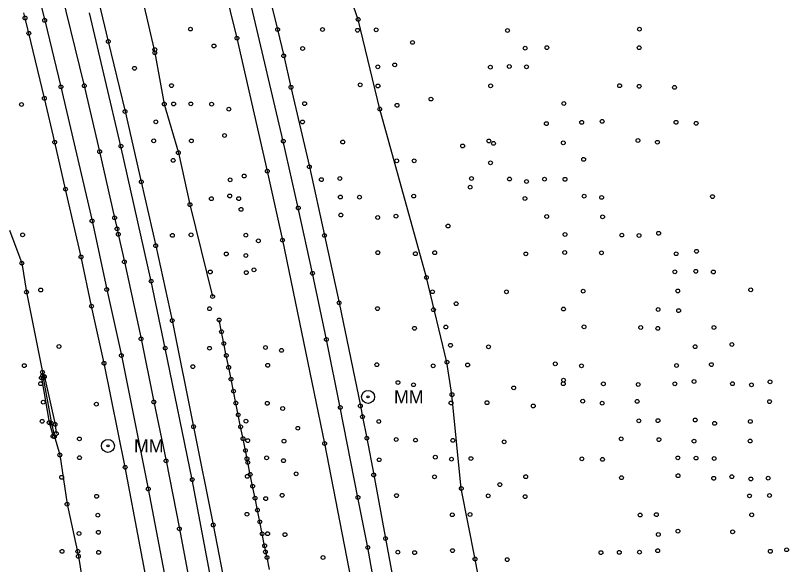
# Model space of a CAD drawing. Extents: x 20503438 to 20508873, y 7964251 to 7984667.
# Drawn here: x 20506477 to 20506884.7, y 7974428.1 to 7974717.9 of the extents above; entities that cross this region are included whole.
import ezdxf

# ---------------------------------------------------------------- set-up
doc = ezdxf.new("R2010")
doc.units = 0
for name, color, linetype in [('SurBreakLine', 7, 'Continuous'), ('SurDrainageArrowDown', 7, 'Continuous'), ('SurDrainageArrowUp', 7, 'Continuous'), ('SurEdgeRoadPaved', 7, 'Continuous'), ('SurEdgeShoulderPaved', 7, 'Continuous'), ('SurPointsNonDTM', 7, 'Continuous'), ('SurRoadPoints', 7, 'Continuous'), ('SurSurveyPoints', 7, 'Continuous')]:
    doc.layers.add(name, color=color, linetype=linetype)

msp = doc.modelspace()

# ---------------------------------------------------------------- linework, layer by layer
at = {"layer": 'SurBreakLine'}
for points in [[(20506576.27, 7974776.6), (20506593.8, 7974705.89), (20506609.82, 7974635.75), (20506617.81, 7974599.34), (20506640.03, 7974492.01), (20506653.87, 7974420.35), (20506666.37, 7974349.21), (20506672.75, 7974313.88), (20506683.34, 7974245.52), (20506688.86, 7974208.63), (20506693.93, 7974172.3), (20506703.16, 7974103.94)], [(20506496.44, 7974749.65), (20506513.28, 7974680.82), (20506521.4, 7974646.05), (20506529.3, 7974611.15), (20506530.58, 7974605.33), (20506531.23, 7974602.42), (20506534.44, 7974587.86), (20506543.23, 7974547.26), (20506549.96, 7974513.93), (20506556.42, 7974482.86), (20506563.46, 7974447), (20506570.72, 7974408.4), (20506582.94, 7974340.06), (20506589.19, 7974303.3), (20506595.05, 7974268.01), (20506600.44, 7974233.42), (20506605.04, 7974199.81), (20506610.16, 7974165.22), (20506614.11, 7974136.91)], [(20506490.67, 7974526.67), (20506494.75, 7974503.05), (20506496.82, 7974495.83)], [(20506492.23, 7974527.27), (20506497.89, 7974502.13), (20506498.52, 7974497.25)]]:
    msp.add_lwpolyline(points, dxfattribs=at)
at = {"layer": 'SurDrainageArrowDown'}
for points in [[(20506755.78, 7974136.83), (20506752.41, 7974149.78), (20506748.94, 7974175.15), (20506749.34, 7974196.23), (20506745.81, 7974229.19), (20506741.18, 7974252.69), (20506742.02, 7974274.49), (20506737.61, 7974297.98), (20506733.07, 7974326.54), (20506730.36, 7974348.98), (20506727.7, 7974386.63), (20506719.39, 7974431.04), (20506712.14, 7974468.28), (20506707.22, 7974517.82), (20506704.55, 7974534.93), (20506693.74, 7974579.65), (20506669.12, 7974668.51), (20506657.71, 7974715.84), (20506642.35, 7974760.13)], [(20506610.92, 7974425.56), (20506609.66, 7974431.83), (20506608.39, 7974438.1), (20506607.13, 7974444.38), (20506605.87, 7974450.65), (20506604.6, 7974456.92), (20506603.34, 7974463.2), (20506602.07, 7974469.47), (20506600.81, 7974475.75), (20506599.55, 7974482.02), (20506598.28, 7974488.29), (20506597.02, 7974494.57), (20506595.76, 7974500.84), (20506594.49, 7974507.11), (20506593.23, 7974513.39), (20506591.96, 7974519.66), (20506590.7, 7974525.94), (20506589.44, 7974532.21), (20506588.17, 7974538.48), (20506586.91, 7974544.76), (20506585.64, 7974551.03), (20506584.4, 7974557.22)]]:
    msp.add_lwpolyline(points, dxfattribs=at)
at = {"layer": 'SurDrainageArrowUp'}
for points in [[(20506530.75, 7974787.02), (20506531.86, 7974774.59), (20506532.96, 7974765.86), (20506538.23, 7974750.79), (20506544.31, 7974724.75), (20506550.52, 7974698.23), (20506555.49, 7974671.16), (20506562.9, 7974645.49), (20506569.02, 7974618.1), (20506580.96, 7974569.62)], [(20506473.78, 7974604.66), (20506480.36, 7974587.19), (20506482.83, 7974571.94), (20506491.28, 7974529.66), (20506491.34, 7974527.7), (20506491.67, 7974526.73), (20506495.97, 7974502.65), (20506497.54, 7974495.64), (20506500.39, 7974485.96), (20506504.21, 7974460.01), (20506510.19, 7974432.48), (20506518.26, 7974382.08), (20506524.19, 7974353.98), (20506526.41, 7974332.93), (20506525.26, 7974310.82), (20506527.84, 7974288.26), (20506533.58, 7974279.38), (20506536.19, 7974272.1), (20506537.43, 7974249.2), (20506544.92, 7974208.5), (20506546.26, 7974170.48), (20506549.4, 7974161.58), (20506551.76, 7974154.15)]]:
    msp.add_lwpolyline(points, dxfattribs=at)
at = {"layer": 'SurEdgeRoadPaved'}
for points in [[(20506601.11, 7974767.59), (20506615.26, 7974710.46), (20506618.47, 7974696.62), (20506622.31, 7974680.02), (20506632.02, 7974638.07), (20506640, 7974601.83), (20506647.68, 7974566.23), (20506658.89, 7974511.83), (20506660.04, 7974506.16), (20506662.35, 7974494.84), (20506665.95, 7974475.44), (20506672.19, 7974441.86), (20506681.8, 7974389.72), (20506686.97, 7974360.38), (20506689.01, 7974348.79), (20506694.04, 7974320.19), (20506697.15, 7974300.16), (20506705.32, 7974248.53), (20506708.15, 7974229.18), (20506711.39, 7974206.99), (20506716.24, 7974173.38), (20506725.64, 7974103.3)], [(20506483.51, 7974751.12), (20506492.4, 7974715.32), (20506501, 7974680.2), (20506517.4, 7974609.46), (20506525.13, 7974573.3), (20506532.86, 7974538.45), (20506547.05, 7974468.05), (20506560.33, 7974397.87), (20506573.57, 7974325), (20506585.16, 7974253.12), (20506595.92, 7974182.98), (20506600.61, 7974147.04), (20506605.6, 7974111.5)], [(20506713.77, 7974114.92), (20506708.86, 7974151.42), (20506703.58, 7974189.28), (20506693.67, 7974257.02), (20506687.75, 7974294.55), (20506681.88, 7974330.37), (20506676.31, 7974363.19), (20506669.41, 7974400.34), (20506662.81, 7974437.14), (20506657.64, 7974463.61), (20506648.32, 7974511.02), (20506640.98, 7974546.95), (20506633.65, 7974581.85), (20506626.14, 7974616.31), (20506618.24, 7974651.55), (20506601.4, 7974722.56)], [(20506596.29, 7974107.44), (20506588.06, 7974167.58), (20506584.67, 7974190.25), (20506579.93, 7974223.1), (20506575.49, 7974251.78), (20506560.77, 7974339.91), (20506550.66, 7974395.81), (20506534.83, 7974479.46), (20506523.72, 7974534.35), (20506517.1, 7974564.53), (20506511.57, 7974590.47), (20506503.36, 7974626.26), (20506497.68, 7974651.01), (20506492.26, 7974674.18), (20506484.05, 7974708.49), (20506482.06, 7974716.57), (20506481.39, 7974719.26)], [(20506628.34, 7974119.83), (20506623.44, 7974155.73), (20506613.41, 7974225.13), (20506602.26, 7974295.62), (20506595.62, 7974334.77), (20506589.36, 7974370.49), (20506583.07, 7974404.95), (20506570.23, 7974472.96), (20506555.99, 7974542.36), (20506548.57, 7974577.73), (20506532.64, 7974648.96), (20506516.06, 7974719.27)]]:
    msp.add_lwpolyline(points, dxfattribs=at)
at = {"layer": 'SurEdgeShoulderPaved'}
msp.add_lwpolyline([(20506517.02, 7974741.08), (20506525.96, 7974704.19), (20506534.77, 7974667.21), (20506543.36, 7974630.1), (20506550.98, 7974596.41), (20506559.68, 7974556.88), (20506570.93, 7974500.91), (20506581.3, 7974449.02), (20506588.5, 7974411.74), (20506604.06, 7974322.81), (20506608.12, 7974299.76), (20506610.34, 7974285.59), (20506619.88, 7974225.89), (20506625.09, 7974188.3), (20506630.34, 7974152.37), (20506635.51, 7974114.13)], dxfattribs=at)
at = {"layer": 'SurPointsNonDTM'}
for centre in [(20506686.42, 7974703.68), (20506696.13, 7974673.78), (20506712.84, 7974649.04), (20506729.09, 7974650.41), (20506727.5, 7974640.14), (20506716.79, 7974627.33), (20506705.12, 7974606.78), (20506709.42, 7974565.79), (20506703.96, 7974553.48), (20506715.47, 7974533.47), (20506761.69, 7974534.05), (20506766.06, 7974525.46), (20506739.78, 7974521.37), (20506750.11, 7974511.83), (20506734.7, 7974492.89), (20506732.48, 7974470.34), (20506736.36, 7974430.74)]:
    msp.add_circle(centre, 1, dxfattribs=at)
at = {"layer": 'SurRoadPoints'}
for centre, radius in [((20506662.93, 7974516.63), 3.43), ((20506662.93, 7974516.63), 0.571), ((20506525.79, 7974490.77), 3.43), ((20506525.79, 7974490.77), 0.571)]:
    msp.add_circle(centre, radius, dxfattribs=at)
at = {"layer": 'SurSurveyPoints'}
for centre in [(20506482.06, 7974716.57), (20506492.4, 7974715.32), (20506657.71, 7974715.84), (20506484.05, 7974708.49), (20506569.27, 7974710.72), (20506615.26, 7974710.46), (20506638.92, 7974710.48), (20506657.37, 7974710.1), (20506667.23, 7974710.34), (20506736.48, 7974709.96), (20506806.07, 7974710.69), (20506525.96, 7974704.19), (20506593.8, 7974705.89), (20506550.47, 7974699.86), (20506581.69, 7974701.81), (20506628.45, 7974700.45), (20506745.84, 7974700.66), (20506757.27, 7974700.94), (20506805.92, 7974700.9), (20506550.52, 7974698.23), (20506618.47, 7974696.62), (20506677, 7974691.82), (20506539.77, 7974690.02), (20506668.08, 7974690.8), (20506727.45, 7974690.63), (20506737.45, 7974690.95), (20506746.51, 7974690.82), (20506501, 7974680.2), (20506513.28, 7974680.82), (20506559.29, 7974680.89), (20506622.31, 7974680.02), (20506658.79, 7974681.32), (20506668.19, 7974680.72), (20506727.61, 7974680.78), (20506795.63, 7974680.85), (20506805.93, 7974680.54), (20506824.58, 7974679.96), (20506492.26, 7974674.18), (20506629.48, 7974671.38), (20506766.22, 7974671.44), (20506480.21, 7974670.93), (20506534.77, 7974667.21), (20506555.49, 7974671.16), (20506560.39, 7974671.22), (20506569.5, 7974671.23), (20506580.44, 7974671.09), (20506589.55, 7974668.44), (20506669.12, 7974668.51), (20506678.23, 7974670.49), (20506551.01, 7974661.75), (20506628.4, 7974661.7), (20506757, 7974660.84), (20506775.63, 7974661.48), (20506786.43, 7974662.02), (20506825.38, 7974661.54), (20506835.97, 7974661.02), (20506497.68, 7974651.01), (20506549.92, 7974651.76), (20506569.77, 7974651.71), (20506587.28, 7974654.58), (20506618.24, 7974651.55), (20506649.6, 7974651.13), (20506726.67, 7974651.67), (20506805.28, 7974651.93), (20506815.55, 7974651), (20506532.64, 7974648.96), (20506765.91, 7974650.72), (20506521.4, 7974646.05), (20506562.9, 7974645.49), (20506560.18, 7974641.44), (20506678.05, 7974641.18), (20506687.24, 7974641.21), (20506776.64, 7974641.96), (20506609.82, 7974635.75), (20506632.02, 7974638.07), (20506590.19, 7974631.16), (20506597.62, 7974633.19), (20506638.33, 7974631.29), (20506648.07, 7974631.86), (20506717.49, 7974631.85), (20506737.53, 7974631.6), (20506756.03, 7974631.54), (20506766.82, 7974631.44), (20506543.36, 7974630.1), (20506746.49, 7974630.29), (20506503.36, 7974626.26), (20506589.99, 7974622.65), (20506687.04, 7974622.59), (20506776.9, 7974622.55), (20506580.33, 7974621.22), (20506594.73, 7974621.25), (20506648.36, 7974622.1), (20506658.46, 7974622.05), (20506745.68, 7974621.32), (20506786.14, 7974621.89), (20506844.62, 7974622.31), (20506569.02, 7974618.1), (20506595.97, 7974615.57), (20506626.14, 7974616.31), (20506529.3, 7974611.15), (20506648.58, 7974612.58), (20506668.03, 7974611.32), (20506677.67, 7974612.02), (20506757.18, 7974611.81), (20506786.64, 7974611.66), (20506517.4, 7974609.46), (20506480.78, 7974602.13), (20506530.58, 7974605.33), (20506531.23, 7974602.42), (20506569.6, 7974602.17), (20506766.84, 7974602.34), (20506796.82, 7974602.01), (20506816.2, 7974602.94), (20506559.77, 7974601.85), (20506598.46, 7974601.94), (20506605.09, 7974598.95), (20506617.81, 7974599.34), (20506640, 7974601.83), (20506805.85, 7974601.82), (20506550.98, 7974596.41), (20506511.57, 7974590.47), (20506588.17, 7974592.06), (20506598.53, 7974591.27), (20506668.12, 7974592.73), (20506687.92, 7974592.18), (20506698.09, 7974592.7), (20506746.13, 7974592.08), (20506766.66, 7974592.85), (20506786.09, 7974592.65), (20506825.46, 7974592.16), (20506836.18, 7974593.46), (20506480.36, 7974587.19), (20506534.44, 7974587.86), (20506579.76, 7974582.55), (20506598.74, 7974582.22), (20506602.77, 7974583.65), (20506633.65, 7974581.85), (20506824.72, 7974582.62), (20506835.78, 7974582.9), (20506845.07, 7974582.54), (20506548.57, 7974577.73), (20506693.74, 7974579.65), (20506482.83, 7974571.94), (20506490.32, 7974573.03), (20506525.13, 7974573.3), (20506580.96, 7974569.62), (20506696.95, 7974572.1), (20506735.93, 7974572.09), (20506776.44, 7974572.39), (20506826.28, 7974572.52), (20506864.76, 7974573.13), (20506647.68, 7974566.23), (20506517.1, 7974564.53), (20506579.37, 7974563.17), (20506667.94, 7974563.19), (20506697.45, 7974562.63), (20506766.05, 7974562.97), (20506815.91, 7974562.72), (20506826.74, 7974562.15), (20506584.4, 7974557.22), (20506559.68, 7974556.88), (20506776.85, 7974553.59), (20506806.75, 7974553.23), (20506845.36, 7974553.23), (20506585.64, 7974551.03), (20506687.44, 7974552.83), (20506815.74, 7974552.78), (20506543.23, 7974547.26), (20506640.98, 7974546.95), (20506499.95, 7974543.24), (20506555.99, 7974542.36), (20506579.34, 7974542.29), (20506586.91, 7974544.76), (20506608.83, 7974542.68), (20506617.3, 7974541.16), (20506706.42, 7974543.86), (20506726.46, 7974543.03), (20506835.43, 7974543.12), (20506854.84, 7974544.27), (20506532.86, 7974538.45), (20506588.17, 7974538.48), (20506481.64, 7974533.11), (20506523.72, 7974534.35), (20506610.01, 7974533.29), (20506667.58, 7974533.62), (20506697.26, 7974533.03), (20506704.55, 7974534.93), (20506775.52, 7974533.04), (20506825.66, 7974533.17), (20506844.03, 7974533.67), (20506491.28, 7974529.66), (20506570.51, 7974532.58), (20506589.44, 7974532.21), (20506490.67, 7974526.67), (20506491.34, 7974527.7), (20506491.67, 7974526.73), (20506492.23, 7974527.27), (20506590.7, 7974525.94), (20506834.87, 7974524.73), (20506874.96, 7974524.59), (20506490.27, 7974523.57), (20506678.72, 7974524.18), (20506686.92, 7974523.02), (20506765.93, 7974523.57), (20506787.05, 7974523.53), (20506805.44, 7974523.19), (20506824.75, 7974523.51), (20506855.11, 7974523.59), (20506865.14, 7974522.97), (20506591.96, 7974519.66), (20506707.22, 7974517.82), (20506491.66, 7974513.85), (20506519.66, 7974512.77), (20506549.96, 7974513.93), (20506593.23, 7974513.39), (20506609.79, 7974513.26), (20506706.72, 7974513.42), (20506725.68, 7974513.55), (20506776.16, 7974514.36), (20506786.4, 7974513.28), (20506804.88, 7974514.25), (20506874.71, 7974514.12), (20506617.92, 7974510.48), (20506648.32, 7974511.02), (20506658.89, 7974511.83), (20506594.49, 7974507.11), (20506660.04, 7974506.16), (20506835.5, 7974504.43), (20506491.1, 7974503.76), (20506494.75, 7974503.05), (20506495.97, 7974502.65), (20506497.89, 7974502.13), (20506570.93, 7974500.91), (20506595.76, 7974500.84), (20506598.56, 7974503.79), (20506625.88, 7974500.08), (20506668.6, 7974503.68), (20506805.75, 7974503.99), (20506815.83, 7974504.1), (20506845.71, 7974502.65), (20506864.56, 7974503.68), (20506498.52, 7974497.25), (20506496.82, 7974495.83), (20506497.54, 7974495.64), (20506510.71, 7974494.45), (20506597.02, 7974494.57), (20506599.49, 7974493.56), (20506618.62, 7974493.27), (20506640.03, 7974492.01), (20506662.35, 7974494.84), (20506677.81, 7974494.16), (20506687.99, 7974493.83), (20506707.66, 7974493.68), (20506796.42, 7974494.48), (20506816.35, 7974494.09), (20506834.89, 7974493.29), (20506864.45, 7974493.33), (20506598.28, 7974488.29), (20506500.39, 7974485.96), (20506510.75, 7974484.53), (20506599.09, 7974484.01), (20506609.46, 7974484.47), (20506698.43, 7974484.8), (20506706.92, 7974483.79), (20506717.2, 7974484.07), (20506775.74, 7974483.92), (20506826.33, 7974484.43), (20506835.93, 7974484.32), (20506845.47, 7974484.12), (20506556.42, 7974482.86), (20506599.55, 7974482.02), (20506618.33, 7974482.97), (20506668.8, 7974483.45), (20506786.62, 7974483.65), (20506534.83, 7974479.46), (20506600.81, 7974475.75), (20506625, 7974476.02), (20506501.36, 7974474.2), (20506570.23, 7974472.96), (20506599.25, 7974474.68), (20506665.95, 7974475.44), (20506698.01, 7974474.45), (20506746.09, 7974474.5), (20506796.6, 7974473.99), (20506826.43, 7974475.02), (20506845.23, 7974473.65), (20506854.82, 7974474.51), (20506864.81, 7974473.33), (20506873.95, 7974473.73), (20506547.05, 7974468.05), (20506602.07, 7974469.47), (20506712.14, 7974468.28), (20506519.78, 7974464.17), (20506617.68, 7974464.68), (20506657.64, 7974463.61), (20506677.93, 7974464.52), (20506726.33, 7974464.38), (20506745.77, 7974463.99), (20506864.1, 7974464.37), (20506874.64, 7974464.59), (20506504.21, 7974460.01), (20506603.34, 7974463.2), (20506608.97, 7974462.93), (20506604.6, 7974456.92), (20506520.45, 7974454.22), (20506599.07, 7974454.69), (20506707.37, 7974454.42), (20506716.74, 7974454.59), (20506806.49, 7974454.28), (20506815.01, 7974454.49), (20506865.27, 7974454.37), (20506581.3, 7974449.02), (20506605.87, 7974450.65), (20506510.54, 7974444.51), (20506520.74, 7974445.16), (20506563.46, 7974447), (20506607.13, 7974444.38), (20506609.98, 7974444.44), (20506619.14, 7974443.93), (20506816.04, 7974444.01), (20506826.39, 7974445.74), (20506855.23, 7974445.38), (20506672.19, 7974441.86), (20506501.58, 7974435.1), (20506509.92, 7974435.1), (20506608.39, 7974438.1), (20506662.81, 7974437.14), (20506707.51, 7974435.5), (20506815.71, 7974435.44), (20506875.11, 7974435.15), (20506883.71, 7974435.95), (20506510.19, 7974432.48), (20506520.85, 7974434.57), (20506608.83, 7974434.79), (20506609.66, 7974431.83), (20506639.2, 7974431.89), (20506678.68, 7974434.66), (20506687.5, 7974434.44), (20506719.39, 7974431.04), (20506785.79, 7974434.45), (20506795.45, 7974434.56), (20506806.08, 7974434.71)]:
    msp.add_circle(centre, 1, dxfattribs=at)

# ---------------------------------------------------------------- texts
at = {"layer": 'SurRoadPoints'}
for p in [(20506676.64, 7974513.14), (20506539.5, 7974487.28)]:
    msp.add_text('MM', height=6.995, rotation=360, dxfattribs=at).set_placement(p)

doc.saveas('drawing.dxf')
